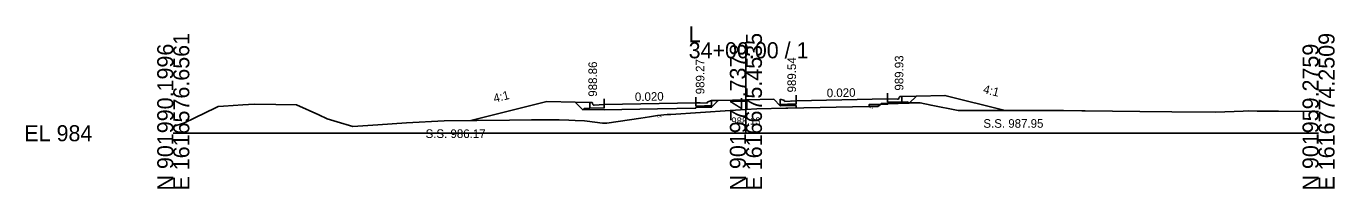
# Model space of a CAD drawing. Extents: x 1009 to 7438, y -1586 to 7964.
# Drawn here: x 3009.2 to 3237.7, y 1914 to 1942.4 of the extents above; entities that cross this region are included whole.
import ezdxf

# ---------------------------------------------------------------- set-up
doc = ezdxf.new("R2010")
doc.units = 0
for name, color, linetype in [('Exist Cross Section Cell', 7, 'Continuous'), ('Exist XS Center Line Elevation Label', 7, 'Continuous'), ('Exist XS Ground Line', 7, 'Continuous'), ('Prop XS Dump Level', 7, 'Continuous'), ('Prop XS Earthwork Shape', 7, 'Continuous'), ('Prop XS EOT Tick Mark', 7, 'Continuous'), ('Prop XS Finish Grade', 7, 'Continuous'), ('Prop XS Finish Grade CurbGutter', 7, 'Continuous'), ('Prop XS Finish Grade Earthwork', 7, 'Continuous'), ('Prop XS Finish Grade Pavement', 7, 'Continuous'), ('Prop XS Hydro Elevations', 7, 'Continuous'), ('Prop XS Pvmt Edge Slope', 7, 'Continuous'), ('Prop XS SE Text', 7, 'Continuous'), ('Prop XS Side Slope Text', 7, 'Continuous'), ('Prop XS SS Elevation Text', 7, 'Continuous'), ('Prop XS Subgrade CurbGutter', 7, 'Continuous'), ('Prop XS Subgrade Earthwork', 7, 'Continuous')]:
    doc.layers.add(name, color=color, linetype=linetype)

msp = doc.modelspace()

# ---------------------------------------------------------------- linework, layer by layer
at = {"layer": 'Exist Cross Section Cell'}
for p, q in [((3134.89, 1923.73), (3134.89, 1939.59)), ((3034.89, 1923.73), (3134.89, 1923.73)), ((3134.89, 1923.73), (3234.89, 1923.73))]:
    msp.add_line(p, q, dxfattribs=at)
at = {"layer": 'Exist XS Ground Line'}
for p, q in [((3157.93, 1928.41), (3158.54, 1928.89)), ((3158.54, 1928.89), (3159.2, 1928.9)), ((3159.2, 1928.9), (3163.44, 1929.01)), ((3163.44, 1929.01), (3164.41, 1929.02)), ((3164.41, 1929.02), (3164.78, 1929.01)), ((3164.78, 1929.01), (3165.33, 1929.01)), ((3165.33, 1929.01), (3167.22, 1928.62)), ((3036.87, 1925.52), (3042.27, 1928.17)), ((3042.27, 1928.17), (3042.74, 1928.41)), ((3042.74, 1928.41), (3043.65, 1928.46)), ((3043.65, 1928.46), (3047.05, 1928.68)), ((3047.05, 1928.68), (3049.04, 1928.78)), ((3049.04, 1928.78), (3052.78, 1928.72)), ((3052.78, 1928.72), (3056.38, 1928.66)), ((3056.38, 1928.66), (3060.3, 1926.91)), ((3060.3, 1926.91), (3061.79, 1926.24)), ((3116.52, 1926.37), (3118.08, 1926.61)), ((3118.08, 1926.61), (3119.45, 1926.82)), ((3119.45, 1926.82), (3121.12, 1926.98)), ((3121.12, 1926.98), (3121.8, 1927.02)), ((3121.8, 1927.02), (3132.14, 1927.71)), ((3132.14, 1927.71), (3134.89, 1927.85)), ((3134.89, 1927.85), (3136.81, 1927.96)), ((3136.81, 1927.96), (3141.85, 1928.11)), ((3141.85, 1928.11), (3142.22, 1928.12)), ((3142.22, 1928.12), (3156.32, 1928.36)), ((3156.32, 1928.36), (3157, 1928.38)), ((3157, 1928.38), (3157.93, 1928.41)), ((3167.22, 1928.62), (3171.96, 1927.67)), ((3171.96, 1927.67), (3180.69, 1927.68)), ((3180.69, 1927.68), (3183.44, 1927.68)), ((3183.44, 1927.68), (3190.36, 1927.67)), ((3190.36, 1927.67), (3193.56, 1927.66)), ((3193.56, 1927.66), (3194.15, 1927.66)), ((3194.15, 1927.66), (3203.68, 1927.53)), ((3203.68, 1927.53), (3209.24, 1927.47)), ((3209.24, 1927.47), (3216.96, 1927.39)), ((3216.96, 1927.39), (3221.74, 1927.58)), ((3221.74, 1927.58), (3222.67, 1927.61)), ((3222.67, 1927.61), (3224.18, 1927.6)), ((3224.18, 1927.6), (3225.32, 1927.59)), ((3225.32, 1927.59), (3227.9, 1927.6)), ((3227.9, 1927.6), (3234.89, 1927.52)), ((3034.89, 1924.89), (3036.87, 1925.52)), ((3061.79, 1926.24), (3063.51, 1925.7)), ((3063.51, 1925.7), (3066.27, 1924.92)), ((3066.27, 1924.92), (3070.6, 1925.18)), ((3070.6, 1925.18), (3075.6, 1925.52)), ((3075.6, 1925.52), (3082.22, 1925.87)), ((3082.22, 1925.87), (3093.61, 1926.02)), ((3093.61, 1926.02), (3097.43, 1926.07)), ((3097.43, 1926.07), (3097.93, 1926.07)), ((3097.93, 1926.07), (3102.25, 1926.07)), ((3102.25, 1926.07), (3103.97, 1925.99)), ((3103.97, 1925.99), (3105.05, 1925.95)), ((3105.05, 1925.95), (3106.73, 1925.87)), ((3106.73, 1925.87), (3107.15, 1925.82)), ((3107.15, 1925.82), (3109.86, 1925.47)), ((3109.86, 1925.47), (3110.61, 1925.47)), ((3110.61, 1925.47), (3116.52, 1926.37))]:
    msp.add_line(p, q, dxfattribs=at)
at = {"layer": 'Prop XS Dump Level'}
for p, q in [((3110.14, 1928.71), (3126.14, 1929.03)), ((3110.14, 1928.71), (3126.14, 1929.03)), ((3143.64, 1929.38), (3159.64, 1929.7)), ((3143.64, 1929.38), (3159.64, 1929.7))]:
    msp.add_line(p, q, dxfattribs=at)
at = {"layer": 'Prop XS Earthwork Shape'}
for points in [[(3142.22, 1928.12), (3143.64, 1928.14), (3143.64, 1928.46), (3143.64, 1928.55), (3140.89, 1928.5), (3139.75, 1929.64), (3130.12, 1929.44), (3130.07, 1929.44), (3128.89, 1928.26), (3126.14, 1928.2), (3126.14, 1928.12), (3119.46, 1927.98), (3110.14, 1927.8), (3110.14, 1927.88), (3106.39, 1927.81), (3105.05, 1929.15), (3100.14, 1929.25), (3086.85, 1925.93), (3093.61, 1926.02), (3097.43, 1926.07), (3097.93, 1926.07), (3102.25, 1926.07), (3103.97, 1925.99), (3105.05, 1925.95), (3106.73, 1925.87), (3107.15, 1925.82), (3109.86, 1925.47), (3110.61, 1925.47), (3116.52, 1926.37), (3118.08, 1926.61), (3119.45, 1926.82), (3121.12, 1926.98), (3121.8, 1927.02), (3132.14, 1927.71), (3134.89, 1927.85), (3136.81, 1927.96), (3141.85, 1928.11)], [(3163.32, 1929.01), (3163.39, 1928.94), (3159.64, 1928.87), (3159.64, 1928.78), (3158.37, 1928.76), (3158.54, 1928.89), (3159.2, 1928.9)], [(3163.32, 1929.01), (3163.39, 1928.94), (3163.47, 1929.01), (3163.44, 1929.01)], [(3164.78, 1929.01), (3165.33, 1929.01), (3167.22, 1928.62), (3171.96, 1927.67), (3180.19, 1927.68), (3169.64, 1930.31), (3164.66, 1930.21), (3163.47, 1929.01), (3164.41, 1929.02)], [(3157.93, 1928.41), (3158.37, 1928.76), (3156.39, 1928.72), (3156.39, 1928.36), (3157, 1928.38)]]:
    msp.add_lwpolyline(points, close=True, dxfattribs=at)
at = {"layer": 'Prop XS EOT Tick Mark'}
for p, q in [((3110.14, 1928.71), (3110.14, 1929.71)), ((3126.14, 1929.03), (3126.14, 1930.03)), ((3143.64, 1929.38), (3143.64, 1930.38)), ((3159.64, 1929.7), (3159.64, 1930.7))]:
    msp.add_line(p, q, dxfattribs=at)
at = {"layer": 'Prop XS Finish Grade'}
for p, q in [((3107.64, 1929.09), (3105.05, 1929.15)), ((3128.89, 1929.41), (3130.12, 1929.44)), ((3162.14, 1930.16), (3164.66, 1930.21))]:
    msp.add_line(p, q, dxfattribs=at)
at = {"layer": 'Prop XS Finish Grade CurbGutter'}
for p, q in [((3107.64, 1929.09), (3107.89, 1929.09)), ((3107.89, 1929.09), (3108.02, 1929.07)), ((3108.11, 1928.97), (3108.02, 1929.07)), ((3108.18, 1928.72), (3108.11, 1928.97)), ((3126.14, 1929.03), (3126.89, 1929.02)), ((3126.14, 1929.03), (3128.14, 1928.99)), ((3128.14, 1929.16), (3128.89, 1929.41)), ((3128.14, 1928.99), (3128.14, 1929.16)), ((3141.65, 1929.43), (3140.9, 1929.68)), ((3141.65, 1929.26), (3141.65, 1929.43)), ((3143.64, 1929.38), (3141.65, 1929.26)), ((3143.64, 1929.38), (3142.89, 1929.34)), ((3159.64, 1929.7), (3161.39, 1929.66)), ((3161.39, 1929.66), (3161.52, 1929.69)), ((3161.52, 1929.69), (3161.61, 1929.78)), ((3161.61, 1929.78), (3161.68, 1930.03)), ((3161.68, 1930.03), (3161.77, 1930.12)), ((3161.89, 1930.16), (3161.77, 1930.12)), ((3162.14, 1930.16), (3161.89, 1930.16)), ((3108.27, 1928.63), (3108.18, 1928.72)), ((3108.39, 1928.61), (3108.27, 1928.63)), ((3110.14, 1928.71), (3108.39, 1928.61))]:
    msp.add_line(p, q, dxfattribs=at)
at = {"layer": 'Prop XS Finish Grade Earthwork'}
for p, q in [((3100.14, 1929.25), (3086.85, 1925.93)), ((3105.05, 1929.15), (3100.14, 1929.25)), ((3130.12, 1929.44), (3139.75, 1929.64)), ((3164.66, 1930.21), (3169.64, 1930.31)), ((3169.64, 1930.31), (3180.19, 1927.68))]:
    msp.add_line(p, q, dxfattribs=at)
at = {"layer": 'Prop XS Finish Grade Pavement'}
for p, q in [((3110.14, 1928.71), (3126.14, 1929.03)), ((3143.64, 1929.38), (3159.64, 1929.7))]:
    msp.add_line(p, q, dxfattribs=at)
at = {"layer": 'Prop XS Pvmt Edge Slope'}
for p, q in [((3140.9, 1928.75), (3140.9, 1929.68)), ((3162.14, 1929.17), (3163.14, 1929.19)), ((3163.14, 1929.19), (3163.39, 1928.94)), ((3106.64, 1928.06), (3106.39, 1927.81)), ((3107.64, 1928.08), (3106.64, 1928.06)), ((3127.64, 1928.48), (3128.89, 1928.51)), ((3127.64, 1928.48), (3128.64, 1928.5)), ((3128.64, 1928.5), (3128.89, 1928.26)), ((3141.14, 1928.75), (3140.89, 1928.5)), ((3142.14, 1928.77), (3140.9, 1928.75))]:
    msp.add_line(p, q, dxfattribs=at)
at = {"layer": 'Prop XS Subgrade CurbGutter'}
for p, q in [((3107.64, 1928.08), (3107.64, 1929.09)), ((3126.14, 1929.03), (3126.14, 1928.45)), ((3128.89, 1928.51), (3128.89, 1929.41)), ((3143.64, 1929.38), (3143.64, 1928.8)), ((3159.64, 1929.7), (3159.64, 1929.12)), ((3159.64, 1929.12), (3162.14, 1929.17)), ((3162.14, 1929.17), (3162.14, 1930.16)), ((3110.14, 1928.13), (3107.64, 1928.08)), ((3110.14, 1928.71), (3110.14, 1928.13)), ((3126.14, 1928.45), (3127.64, 1928.48)), ((3143.64, 1928.8), (3142.14, 1928.77))]:
    msp.add_line(p, q, dxfattribs=at)
at = {"layer": 'Prop XS Subgrade Earthwork'}
for p, q in [((3106.39, 1927.81), (3105.05, 1929.15)), ((3128.89, 1928.26), (3130.07, 1929.44)), ((3140.89, 1928.5), (3139.75, 1929.64)), ((3159.64, 1928.87), (3163.39, 1928.94)), ((3159.64, 1928.78), (3159.64, 1928.87)), ((3163.39, 1928.94), (3164.66, 1930.21)), ((3110.14, 1927.88), (3106.39, 1927.81)), ((3119.46, 1927.98), (3110.14, 1927.8)), ((3110.14, 1927.8), (3110.14, 1927.88)), ((3119.46, 1927.98), (3126.14, 1928.12)), ((3126.14, 1928.2), (3128.89, 1928.26)), ((3126.14, 1928.12), (3126.14, 1928.2)), ((3143.64, 1928.55), (3140.89, 1928.5)), ((3143.64, 1928.46), (3143.64, 1928.55)), ((3143.64, 1928.46), (3143.64, 1928.14)), ((3156.39, 1928.72), (3159.64, 1928.78)), ((3156.39, 1928.72), (3156.39, 1928.36))]:
    msp.add_line(p, q, dxfattribs=at)

# ---------------------------------------------------------------- texts
at = {"layer": 'Exist Cross Section Cell'}
for s, p in [('E 1616576.6561', (3037.69, 1913.73)), ('E 1616675.4535', (3137.69, 1913.73)), ('E 1616774.2509', (3237.69, 1913.73)), ('N 901990.1996', (3034.89, 1913.73)), ('N 901974.7378', (3134.89, 1913.73)), ('N 901959.2759', (3234.89, 1913.73))]:
    msp.add_text(s, height=2.8, rotation=90, dxfattribs=at).set_placement(p)
for s, p in [('L', (3124.89, 1939.59)), ('34+00.00 / 1', (3124.89, 1936.79)), ('EL 984', (3008.89, 1922.33))]:
    msp.add_text(s, height=2.8, dxfattribs=at).set_placement(p)
at = {"layer": 'Exist XS Center Line Elevation Label'}
msp.add_text('988.13', height=1.25, dxfattribs=at).set_placement((3132.34, 1925.23))
at = {"layer": 'Prop XS Dump Level'}
for p in [(3119.46, 1926.52), (3119.46, 1926.52), (3119.46, 1926.52), (3156.39, 1928.06)]:
    msp.add_text('Eop', height=0.3, dxfattribs=at).set_placement(p)
at = {"layer": 'Prop XS Hydro Elevations'}
for s, p in [('988.86', (3108.89, 1930.09)), ('989.27', (3127.64, 1930.52)), ('989.54', (3143.64, 1930.84)), ('989.93', (3162.39, 1931.16))]:
    msp.add_text(s, height=1.5, rotation=90, dxfattribs=at).set_placement(p)
at = {"layer": 'Prop XS SE Text'}
for rotation, p in [(1.1316, (3149.02, 1929.99)), (1.1458, (3115.52, 1929.32))]:
    msp.add_text('0.020', height=1.5, rotation=rotation, dxfattribs=at).set_placement(p)
at = {"layer": 'Prop XS Side Slope Text'}
for rotation, p in [(345.9638, (3176.21, 1930.76)), (14.0362, (3090.99, 1929.05))]:
    msp.add_text('4:1', height=1.5, rotation=rotation, dxfattribs=at).set_placement(p)
at = {"layer": 'Prop XS SS Elevation Text'}
for s, p in [('S.S. 986.17', (3078.95, 1922.9)), ('S.S. 987.95', (3176.36, 1924.68))]:
    msp.add_text(s, height=1.5, dxfattribs=at).set_placement(p)

doc.saveas('drawing.dxf')
